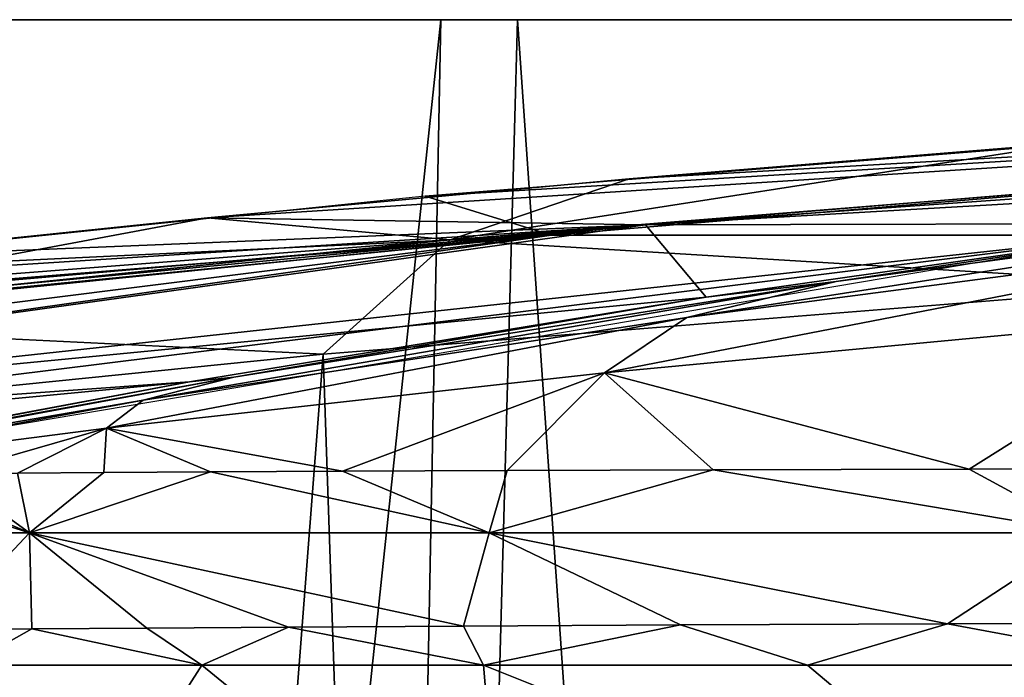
# Model space of a CAD drawing. Header units: millimetres. Extents: x -198 to 325, y 0 to 239.
# Tile 293 of 468: x 286.5 to 289.55, y 75.56 to 77.6. Entities that reach past the tile are written whole.
import ezdxf

# ---------------------------------------------------------------- set-up
doc = ezdxf.new("R2010")
doc.units = ezdxf.units.MM
doc.header["$LTSCALE"] = 65.185185
for name, color, linetype in [('1369', 7, 'CONTINUOUS'), ('1370', 7, 'CONTINUOUS'), ('1371', 7, 'CONTINUOUS'), ('853', 7, 'CONTINUOUS'), ('856', 7, 'CONTINUOUS'), ('859', 7, 'CONTINUOUS'), ('861', 7, 'CONTINUOUS'), ('863', 7, 'CONTINUOUS'), ('870', 7, 'CONTINUOUS'), ('875', 7, 'CONTINUOUS')]:
    doc.layers.add(name, color=color, linetype=linetype)

msp = doc.modelspace()

# ---------------------------------------------------------------- linework, layer by layer
at = {"layer": '1369', "linetype": 'CONTINUOUS'}
for points in [[(285.3275, 77.6, -14.6725), (287.8033, 77.6, -16.787), (284.6203, 47.6, -15.3795), (285.3275, 77.6, -14.6725)], [(284.6203, 47.6, -15.3795), (287.8033, 77.6, -16.787), (287.2157, 47.6, -17.5961), (284.6203, 47.6, -15.3795)], [(287.8033, 77.6, -16.787), (290.5796, 77.6, -18.4884), (287.2157, 47.6, -17.5961), (287.8033, 77.6, -16.787)], [(287.2157, 47.6, -17.5961), (290.5796, 77.6, -18.4884), (290.1258, 47.6, -19.3794), (287.2157, 47.6, -17.5961)]]:
    msp.add_3dface(points, dxfattribs=at)
at = {"layer": '1370', "linetype": 'CONTINUOUS'}
for points in [[(284.6235, 47.6, 15.3826), (287.2176, 47.6, 17.5983), (285.5479, 77.6, 15.6072), (284.6235, 47.6, 15.3826)], [(285.5479, 77.6, 15.6072), (287.2176, 47.6, 17.5983), (288.0405, 77.6, 17.7749), (285.5479, 77.6, 15.6072)], [(287.2176, 47.6, 17.5983), (290.1255, 47.6, 19.3802), (288.0405, 77.6, 17.7749), (287.2176, 47.6, 17.5983)], [(288.0405, 77.6, 17.7749), (290.1255, 47.6, 19.3802), (290.7993, 77.6, 19.4959), (288.0405, 77.6, 17.7749)]]:
    msp.add_3dface(points, dxfattribs=at)
at = {"layer": '1371', "linetype": 'CONTINUOUS'}
for points in [[(288.1465, 76.9324, 21.6029), (294.0638, 77.433, 21.6029), (287.7552, 77.0527, -16.7743), (288.1465, 76.9324, 21.6029)], [(287.7552, 77.0527, -16.7743), (294.0638, 77.433, 21.6029), (290.5509, 77.2779, -18.4855), (287.7552, 77.0527, -16.7743)], [(288.1465, 76.9324, 21.6029), (289.9635, 76.9325, 63.4388), (294.0638, 77.433, 21.6029), (288.1465, 76.9324, 21.6029)], [(285.2598, 76.7952, -14.6422), (288.1465, 76.9324, 21.6029), (287.7552, 77.0527, -16.7743), (285.2598, 76.7952, -14.6422)], [(281.507, 76.1, 9.9552), (288.1465, 76.9324, 21.6029), (281.4253, 76.2744, -9.3473), (281.507, 76.1, 9.9552)], [(281.4253, 76.2744, -9.3473), (288.1465, 76.9324, 21.6029), (283.1311, 76.5276, -12.1441), (281.4253, 76.2744, -9.3473)], [(282.2643, 76.1, 21.5617), (288.1465, 76.9324, 21.6029), (281.507, 76.1, 9.9552), (282.2643, 76.1, 21.5617)], [(283.2585, 76.1, 36.7991), (289.9635, 76.9325, 63.4388), (282.2643, 76.1, 21.5617), (283.2585, 76.1, 36.7991)], [(282.2643, 76.1, 21.5617), (289.9635, 76.9325, 63.4388), (288.1465, 76.9324, 21.6029), (282.2643, 76.1, 21.5617)], [(283.1311, 76.5276, -12.1441), (288.1465, 76.9324, 21.6029), (285.2598, 76.7952, -14.6422), (283.1311, 76.5276, -12.1441)], [(285.0318, 76.1, 63.9766), (289.9635, 76.9325, 63.4388), (283.2585, 76.1, 36.7991), (285.0318, 76.1, 63.9766)]]:
    msp.add_3dface(points, dxfattribs=at)
at = {"layer": '853', "linetype": 'CONTINUOUS'}
for points in [[(287.4385, 76.5639, -16.5592), (290.124, 76.7789, -18.2801), (288.2055, 54.1348, -18.0139), (287.4385, 76.5639, -16.5592)], [(288.2055, 54.1348, -18.0139), (290.124, 76.7789, -18.2801), (290.9848, 54.8407, -19.5277), (288.2055, 54.1348, -18.0139)], [(285.0446, 76.3218, -14.4454), (287.4385, 76.5639, -16.5592), (285.6345, 53.2325, -16.079), (285.0446, 76.3218, -14.4454)], [(285.6345, 53.2325, -16.079), (287.4385, 76.5639, -16.5592), (288.2055, 54.1348, -18.0139), (285.6345, 53.2325, -16.079)]]:
    msp.add_3dface(points, dxfattribs=at)
at = {"layer": '856', "linetype": 'CONTINUOUS'}
for points in [[(289.3732, 75.728, 73.5864), (290.062, 75.6, 74.2355), (290.3816, 75.7317, 74.5103), (289.3732, 75.728, 73.5864)], [(286.2455, 75.7097, 68.9841), (286.336, 75.6, 69.1881), (286.5362, 75.7122, 69.6127), (286.2455, 75.7097, 68.9841)], [(286.336, 75.6, 69.1881), (287.0629, 75.6, 70.592), (286.5362, 75.7122, 69.6127), (286.336, 75.6, 69.1881)], [(286.5362, 75.7122, 69.6127), (287.0629, 75.6, 70.592), (286.8928, 75.715, 70.2944), (286.5362, 75.7122, 69.6127)], [(286.8928, 75.715, 70.2944), (287.0629, 75.6, 70.592), (287.3318, 75.7179, 71.0328), (286.8928, 75.715, 70.2944)], [(287.0629, 75.6, 70.592), (287.9353, 75.6, 71.9134), (287.3318, 75.7179, 71.0328), (287.0629, 75.6, 70.592)], [(287.3318, 75.7179, 71.0328), (287.9353, 75.6, 71.9134), (287.8741, 75.7211, 71.83), (287.3318, 75.7179, 71.0328)], [(287.8741, 75.7211, 71.83), (287.9353, 75.6, 71.9134), (288.5462, 75.7245, 72.6858), (287.8741, 75.7211, 71.83)], [(287.9353, 75.6, 71.9134), (288.9399, 75.6, 73.1329), (288.5462, 75.7245, 72.6858), (287.9353, 75.6, 71.9134)], [(288.5462, 75.7245, 72.6858), (288.9399, 75.6, 73.1329), (289.3732, 75.728, 73.5864), (288.5462, 75.7245, 72.6858)], [(288.9399, 75.6, 73.1329), (290.062, 75.6, 74.2355), (289.3732, 75.728, 73.5864), (288.9399, 75.6, 73.1329)]]:
    msp.add_3dface(points, dxfattribs=at)
at = {"layer": '859', "linetype": 'CONTINUOUS'}
for points in [[(288.438, 76.9639, 21.8274), (294.2103, 77.4409, 21.8274), (287.0808, 76.9863, -15.6781), (288.438, 76.9639, 21.8274)], [(287.0808, 76.9863, -15.6781), (294.2103, 77.4409, 21.8274), (288.3866, 77.1074, -16.6565), (287.0808, 76.9863, -15.6781)], [(288.3866, 77.1074, -16.6565), (294.2103, 77.4409, 21.8274), (289.7692, 77.22, -17.5294), (288.3866, 77.1074, -16.6565)], [(293.4777, 77.3193, 63.1858), (294.2103, 77.4409, 21.8274), (288.438, 76.9639, 21.8274), (293.4777, 77.3193, 63.1858)], [(291.8534, 77.1613, 63.2895), (293.4777, 77.3193, 63.1858), (288.438, 76.9639, 21.8274), (291.8534, 77.1613, 63.2895)], [(290.2355, 76.9683, 63.4154), (291.8534, 77.1613, 63.2895), (288.438, 76.9639, 21.8274), (290.2355, 76.9683, 63.4154)], [(285.8538, 76.8587, -14.5949), (288.438, 76.9639, 21.8274), (287.0808, 76.9863, -15.6781), (285.8538, 76.8587, -14.5949)], [(282.7387, 76.1707, 22.4178), (288.438, 76.9639, 21.8274), (281.2318, 76.2337, -7.9342), (282.7387, 76.1707, 22.4178)], [(281.2318, 76.2337, -7.9342), (288.438, 76.9639, 21.8274), (281.9334, 76.3468, -9.4035), (281.2318, 76.2337, -7.9342)], [(281.9334, 76.3468, -9.4035), (288.438, 76.9639, 21.8274), (282.7541, 76.4691, -10.8161), (281.9334, 76.3468, -9.4035)], [(288.6256, 76.7405, 63.5633), (288.438, 76.9639, 21.8274), (282.7387, 76.1707, 22.4178), (288.6256, 76.7405, 63.5633)], [(282.7541, 76.4691, -10.8161), (288.438, 76.9639, 21.8274), (283.6836, 76.5971, -12.1559), (282.7541, 76.4691, -10.8161)], [(283.6836, 76.5971, -12.1559), (288.438, 76.9639, 21.8274), (284.721, 76.7282, -13.4204), (283.6836, 76.5971, -12.1559)], [(284.721, 76.7282, -13.4204), (288.438, 76.9639, 21.8274), (285.8538, 76.8587, -14.5949), (284.721, 76.7282, -13.4204)], [(288.6256, 76.7405, 63.5633), (290.2355, 76.9683, 63.4154), (288.438, 76.9639, 21.8274), (288.6256, 76.7405, 63.5633)], [(287.0243, 76.478, 63.7331), (288.6256, 76.7405, 63.5633), (282.7387, 76.1707, 22.4178), (287.0243, 76.478, 63.7331)], [(282.7387, 76.1707, 22.4178), (283.8495, 76.1745, 39.5249), (287.0243, 76.478, 63.7331), (282.7387, 76.1707, 22.4178)], [(285.4326, 76.1807, 63.9248), (287.0243, 76.478, 63.7331), (283.8495, 76.1745, 39.5249), (285.4326, 76.1807, 63.9248)]]:
    msp.add_3dface(points, dxfattribs=at)
at = {"layer": '861', "linetype": 'CONTINUOUS'}
for points in [[(288.5655, 76.6769, 67.0951), (290.5095, 76.931, 68.2159), (291.0354, 77.0581, 65.7213), (288.5655, 76.6769, 67.0951)], [(289.0284, 76.7888, 65.2314), (288.5655, 76.6769, 67.0951), (291.0354, 77.0581, 65.7213), (289.0284, 76.7888, 65.2314)], [(289.0284, 76.7888, 65.2314), (291.0354, 77.0581, 65.7213), (290.2355, 76.9683, 63.4154), (289.0284, 76.7888, 65.2314)], [(288.6256, 76.7405, 63.5633), (289.0284, 76.7888, 65.2314), (290.2355, 76.9683, 63.4154), (288.6256, 76.7405, 63.5633)], [(288.3105, 76.5056, 69.2975), (290.1983, 76.6834, 70.9293), (290.5095, 76.931, 68.2159), (288.3105, 76.5056, 69.2975)], [(288.5655, 76.6769, 67.0951), (288.3105, 76.5056, 69.2975), (290.5095, 76.931, 68.2159), (288.5655, 76.6769, 67.0951)], [(286.8809, 76.4209, 65.8371), (288.5655, 76.6769, 67.0951), (289.0284, 76.7888, 65.2314), (286.8809, 76.4209, 65.8371)], [(287.1621, 76.4923, 64.6901), (286.8809, 76.4209, 65.8371), (289.0284, 76.7888, 65.2314), (287.1621, 76.4923, 64.6901)], [(287.1621, 76.4923, 64.6901), (289.0284, 76.7888, 65.2314), (288.6256, 76.7405, 63.5633), (287.1621, 76.4923, 64.6901)], [(287.0243, 76.478, 63.7331), (287.1621, 76.4923, 64.6901), (288.6256, 76.7405, 63.5633), (287.0243, 76.478, 63.7331)], [(286.7677, 76.3343, 67.4453), (288.3105, 76.5056, 69.2975), (288.5655, 76.6769, 67.0951), (286.7677, 76.3343, 67.4453)], [(286.8809, 76.4209, 65.8371), (286.7677, 76.3343, 67.4453), (288.5655, 76.6769, 67.0951), (286.8809, 76.4209, 65.8371)], [(288.3105, 76.5056, 69.2975), (289.4411, 76.2076, 73.1394), (290.1983, 76.6834, 70.9293), (288.3105, 76.5056, 69.2975)], [(289.4411, 76.2076, 73.1394), (290.4187, 76.21, 74.0739), (290.1983, 76.6834, 70.9293), (289.4411, 76.2076, 73.1394)], [(285.4467, 76.1809, 64.1261), (285.4804, 76.1818, 64.5065), (287.1621, 76.4923, 64.6901), (285.4467, 76.1809, 64.1261)], [(285.4467, 76.1809, 64.1261), (287.1621, 76.4923, 64.6901), (287.0243, 76.478, 63.7331), (285.4467, 76.1809, 64.1261)], [(285.4804, 76.1818, 64.5065), (286.8809, 76.4209, 65.8371), (287.1621, 76.4923, 64.6901), (285.4804, 76.1818, 64.5065)], [(286.7677, 76.3343, 67.4453), (287.4989, 76.2007, 70.5935), (288.3105, 76.5056, 69.2975), (286.7677, 76.3343, 67.4453)], [(287.4989, 76.2007, 70.5935), (288.0093, 76.2029, 71.3829), (288.3105, 76.5056, 69.2975), (287.4989, 76.2007, 70.5935)], [(288.0093, 76.2029, 71.3829), (288.6472, 76.2052, 72.2349), (288.3105, 76.5056, 69.2975), (288.0093, 76.2029, 71.3829)], [(288.6472, 76.2052, 72.2349), (289.4411, 76.2076, 73.1394), (288.3105, 76.5056, 69.2975), (288.6472, 76.2052, 72.2349)], [(285.4326, 76.1807, 63.9248), (285.4467, 76.1809, 64.1261), (287.0243, 76.478, 63.7331), (285.4326, 76.1807, 63.9248)], [(285.4804, 76.1818, 64.5065), (285.6044, 76.1848, 65.4379), (286.8809, 76.4209, 65.8371), (285.4804, 76.1818, 64.5065)], [(285.6044, 76.1848, 65.4379), (286.7677, 76.3343, 67.4453), (286.8809, 76.4209, 65.8371), (285.6044, 76.1848, 65.4379)], [(285.6044, 76.1848, 65.4379), (286.2758, 76.1932, 68.0189), (286.7677, 76.3343, 67.4453), (285.6044, 76.1848, 65.4379)], [(286.2758, 76.1932, 68.0189), (286.4916, 76.1949, 68.5817), (286.7677, 76.3343, 67.4453), (286.2758, 76.1932, 68.0189)], [(286.4916, 76.1949, 68.5817), (286.7589, 76.1967, 69.1969), (286.7677, 76.3343, 67.4453), (286.4916, 76.1949, 68.5817)], [(286.7589, 76.1967, 69.1969), (287.0892, 76.1987, 69.866), (286.7677, 76.3343, 67.4453), (286.7589, 76.1967, 69.1969)], [(287.0892, 76.1987, 69.866), (287.4989, 76.2007, 70.5935), (286.7677, 76.3343, 67.4453), (287.0892, 76.1987, 69.866)]]:
    msp.add_3dface(points, dxfattribs=at)
at = {"layer": '863', "linetype": 'CONTINUOUS'}
for points in [[(285.7514, 75.6, 67.6859), (285.6264, 74.8361, 66.7218), (286.5755, 74.8361, 69.3448), (285.7514, 75.6, 67.6859)], [(286.336, 75.6, 69.1881), (285.7514, 75.6, 67.6859), (286.5755, 74.8361, 69.3448), (286.336, 75.6, 69.1881)], [(287.0629, 75.6, 70.592), (286.336, 75.6, 69.1881), (286.5755, 74.8361, 69.3448), (287.0629, 75.6, 70.592)], [(287.0629, 75.6, 70.592), (286.5755, 74.8361, 69.3448), (287.9994, 74.8361, 71.7444), (287.0629, 75.6, 70.592)], [(287.9353, 75.6, 71.9134), (287.0629, 75.6, 70.592), (287.9994, 74.8361, 71.7444), (287.9353, 75.6, 71.9134)], [(288.9399, 75.6, 73.1329), (287.9353, 75.6, 71.9134), (289.847, 74.8361, 73.8346), (288.9399, 75.6, 73.1329)], [(287.9353, 75.6, 71.9134), (287.9994, 74.8361, 71.7444), (289.847, 74.8361, 73.8346), (287.9353, 75.6, 71.9134)], [(290.062, 75.6, 74.2355), (288.9399, 75.6, 73.1329), (289.847, 74.8361, 73.8346), (290.062, 75.6, 74.2355)]]:
    msp.add_3dface(points, dxfattribs=at)
at = {"layer": '870', "linetype": 'CONTINUOUS'}
for points in [[(288.3866, 77.1074, -16.6565), (289.7692, 77.22, -17.5294), (287.8328, 76.9183, -16.683), (288.3866, 77.1074, -16.6565)], [(289.7692, 77.22, -17.5294), (290.6018, 77.1403, -18.3699), (287.8328, 76.9183, -16.683), (289.7692, 77.22, -17.5294)], [(290.6018, 77.1403, -18.3699), (290.124, 76.7789, -18.2801), (287.8328, 76.9183, -16.683), (290.6018, 77.1403, -18.3699)], [(287.0808, 76.9863, -15.6781), (288.3866, 77.1074, -16.6565), (287.8328, 76.9183, -16.683), (287.0808, 76.9863, -15.6781)], [(285.8538, 76.8587, -14.5949), (287.0808, 76.9863, -15.6781), (285.3628, 76.6649, -14.5869), (285.8538, 76.8587, -14.5949)], [(287.0808, 76.9863, -15.6781), (287.8328, 76.9183, -16.683), (285.3628, 76.6649, -14.5869), (287.0808, 76.9863, -15.6781)], [(287.8328, 76.9183, -16.683), (287.4385, 76.5639, -16.5592), (285.3628, 76.6649, -14.5869), (287.8328, 76.9183, -16.683)], [(290.124, 76.7789, -18.2801), (287.4385, 76.5639, -16.5592), (287.8328, 76.9183, -16.683), (290.124, 76.7789, -18.2801)], [(287.4385, 76.5639, -16.5592), (285.0446, 76.3218, -14.4454), (285.3628, 76.6649, -14.5869), (287.4385, 76.5639, -16.5592)]]:
    msp.add_3dface(points, dxfattribs=at)
at = {"layer": '875', "linetype": 'CONTINUOUS'}
for points in [[(285.9631, 76.1901, 67.0447), (285.5837, 76.0099, 66.7337), (286.5292, 76.0104, 69.3696), (285.9631, 76.1901, 67.0447)], [(286.1023, 76.1916, 67.5076), (285.9631, 76.1901, 67.0447), (286.5292, 76.0104, 69.3696), (286.1023, 76.1916, 67.5076)], [(286.2758, 76.1932, 68.0189), (286.1023, 76.1916, 67.5076), (286.5292, 76.0104, 69.3696), (286.2758, 76.1932, 68.0189)], [(286.4916, 76.1949, 68.5817), (286.2758, 76.1932, 68.0189), (286.5292, 76.0104, 69.3696), (286.4916, 76.1949, 68.5817)], [(286.7589, 76.1967, 69.1969), (286.4916, 76.1949, 68.5817), (286.5292, 76.0104, 69.3696), (286.7589, 76.1967, 69.1969)], [(287.0892, 76.1987, 69.866), (286.7589, 76.1967, 69.1969), (286.5292, 76.0104, 69.3696), (287.0892, 76.1987, 69.866)], [(287.0892, 76.1987, 69.866), (286.5292, 76.0104, 69.3696), (287.9531, 76.0104, 71.7819), (287.0892, 76.1987, 69.866)], [(287.4989, 76.2007, 70.5935), (287.0892, 76.1987, 69.866), (287.9531, 76.0104, 71.7819), (287.4989, 76.2007, 70.5935)], [(288.0093, 76.2029, 71.3829), (287.4989, 76.2007, 70.5935), (287.9531, 76.0104, 71.7819), (288.0093, 76.2029, 71.3829)], [(288.6472, 76.2052, 72.2349), (288.0093, 76.2029, 71.3829), (287.9531, 76.0104, 71.7819), (288.6472, 76.2052, 72.2349)], [(288.6472, 76.2052, 72.2349), (287.9531, 76.0104, 71.7819), (289.8047, 76.01, 73.8848), (288.6472, 76.2052, 72.2349)], [(289.4411, 76.2076, 73.1394), (288.6472, 76.2052, 72.2349), (289.8047, 76.01, 73.8848), (289.4411, 76.2076, 73.1394)], [(290.4187, 76.21, 74.0739), (289.4411, 76.2076, 73.1394), (289.8047, 76.01, 73.8848), (290.4187, 76.21, 74.0739)], [(285.5837, 76.0099, 66.7337), (286.2455, 75.7097, 68.9841), (286.5292, 76.0104, 69.3696), (285.5837, 76.0099, 66.7337)], [(286.2455, 75.7097, 68.9841), (286.5362, 75.7122, 69.6127), (286.5292, 76.0104, 69.3696), (286.2455, 75.7097, 68.9841)], [(286.5362, 75.7122, 69.6127), (286.8928, 75.715, 70.2944), (286.5292, 76.0104, 69.3696), (286.5362, 75.7122, 69.6127)], [(286.8928, 75.715, 70.2944), (287.3318, 75.7179, 71.0328), (286.5292, 76.0104, 69.3696), (286.8928, 75.715, 70.2944)], [(287.3318, 75.7179, 71.0328), (287.8741, 75.7211, 71.83), (286.5292, 76.0104, 69.3696), (287.3318, 75.7179, 71.0328)], [(286.5292, 76.0104, 69.3696), (287.8741, 75.7211, 71.83), (287.9531, 76.0104, 71.7819), (286.5292, 76.0104, 69.3696)], [(287.8741, 75.7211, 71.83), (288.5462, 75.7245, 72.6858), (287.9531, 76.0104, 71.7819), (287.8741, 75.7211, 71.83)], [(288.5462, 75.7245, 72.6858), (289.3732, 75.728, 73.5864), (287.9531, 76.0104, 71.7819), (288.5462, 75.7245, 72.6858)], [(287.9531, 76.0104, 71.7819), (289.3732, 75.728, 73.5864), (289.8047, 76.01, 73.8848), (287.9531, 76.0104, 71.7819)], [(289.3732, 75.728, 73.5864), (290.3816, 75.7317, 74.5103), (289.8047, 76.01, 73.8848), (289.3732, 75.728, 73.5864)]]:
    msp.add_3dface(points, dxfattribs=at)

doc.saveas('drawing.dxf')
